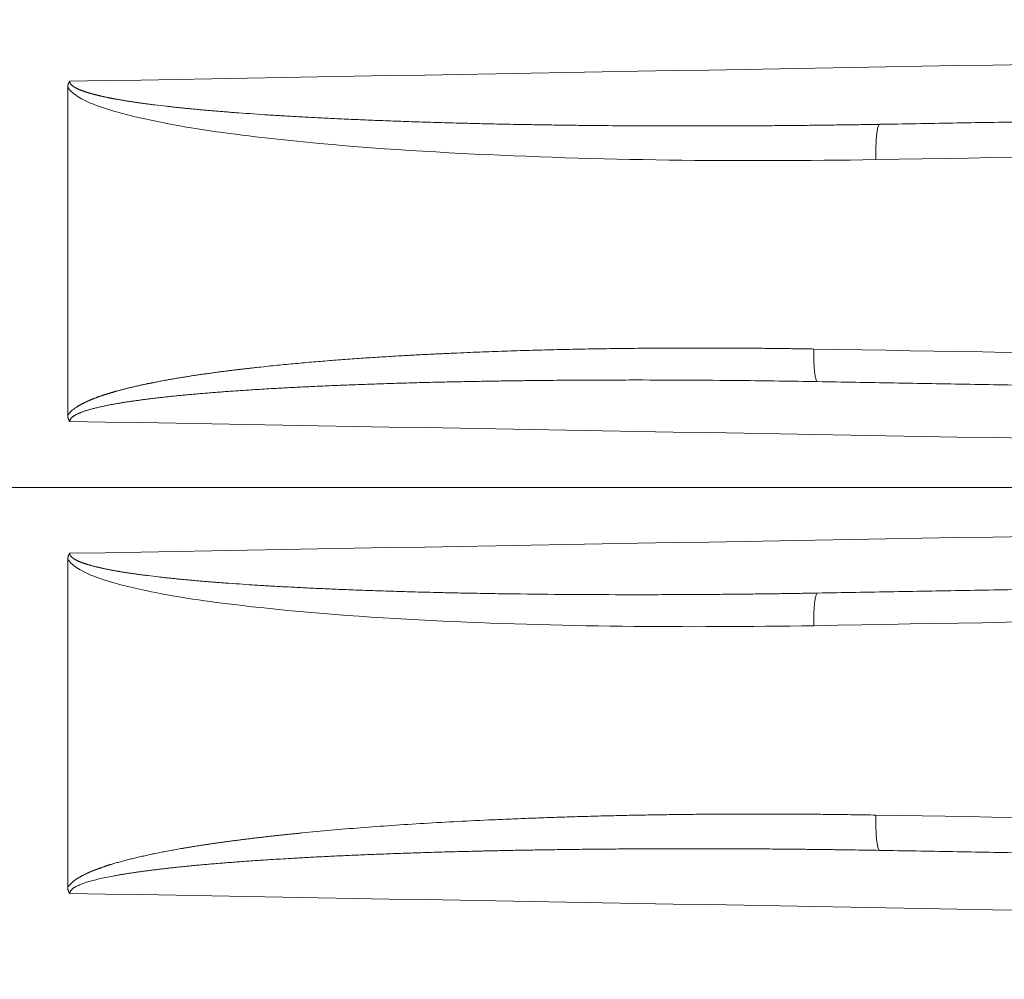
# Model space of a CAD drawing. Header units: millimetres. Extents: x 5437 to 18441, y -4466 to 3128.
# Tile 415 of 497: x 13734 to 13749, y 812 to 827. Entities that reach past the tile are written whole.
import ezdxf

# ---------------------------------------------------------------- set-up
doc = ezdxf.new("R2010")
doc.units = ezdxf.units.MM
doc.layers.add('1', color=7, linetype='Continuous', true_color=0xffffff)
doc.dimstyles.get("Standard").update_dxf_attribs({"dimtxt": 0.18, "dimasz": 0.18, "dimexe": 0.18, "dimexo": 0.0625, "dimgap": 0.09, "dimtad": 0, "dimtih": 1, "dimtoh": 1, "dimdec": 4, "dimzin": 0, "dimdsep": 46, "dimtxsty": 'Standard', "dimcen": 0.09, "dimadec": 0, "dimazin": 0, "dimtfac": 1, "dimtdec": 4, "dimtofl": 0, "dimtmove": 0, "dimatfit": 3, "dimfxl": 1, "dimtolj": 1, "dimtzin": 0, "dimarcsym": 0})

# ---------------------------------------------------------------- blocks, each defined once
blk = doc.blocks.new('*D2')
at = {"color": 0, "lineweight": -2, "transparency": 16777216}
for p, q in [((13342.585, 254.075), (13342.585, 1268.862)), ((13822.085, 1032.127), (13822.085, 1268.862))]:
    blk.add_line(p, q, dxfattribs=at)
at = {"color": 0, "lineweight": 0, "transparency": 16777216}
for p, q in [((13422.585, 1268.682), (13482.245, 1268.682)), ((13742.085, 1268.682), (13682.425, 1268.682))]:
    blk.add_line(p, q, dxfattribs=at)
at = {"color": 0, "lineweight": 20, "transparency": 16777216}
for points in [[(13422.585, 1282.015), (13422.585, 1255.349), (13342.585, 1268.682)], [(13742.085, 1282.015), (13742.085, 1255.349), (13822.085, 1268.682)]]:
    blk.add_solid(points, dxfattribs=at)
at = {"layer": 'Defpoints', "color": 0, "lineweight": 20, "transparency": 16777216}
for p in [(13822.085, 1268.682), (13822.085, 1032.064), (13342.585, 254.013)]:
    blk.add_point(p, dxfattribs=at)
at = {"color": 0, "lineweight": 20, "transparency": 16777216, "insert": (13582.335, 1268.682), "char_height": 80, "attachment_point": 5}
blk.add_mtext('\\A1;480', dxfattribs=at)
blk = doc.blocks.new('*D3')
at = {"color": 0, "lineweight": -2, "transparency": 16777216}
for p, q in [((13674.147, 1169.564), (14135.36, 1169.564)), ((13833.147, -580.436), (14135.36, -580.436))]:
    blk.add_line(p, q, dxfattribs=at)
at = {"color": 0, "lineweight": 0, "transparency": 16777216}
for p, q in [((14135.18, 1089.564), (14135.18, 421.321)), ((14135.18, -500.436), (14135.18, 167.808))]:
    blk.add_line(p, q, dxfattribs=at)
at = {"color": 0, "lineweight": 20, "transparency": 16777216}
for points in [[(14121.847, 1089.564), (14148.514, 1089.564), (14135.18, 1169.564)], [(14121.847, -500.436), (14148.514, -500.436), (14135.18, -580.436)]]:
    blk.add_solid(points, dxfattribs=at)
at = {"layer": 'Defpoints', "color": 0, "lineweight": 20, "transparency": 16777216}
for p in [(13674.085, 1169.564), (13833.085, -580.436), (14135.18, -580.436)]:
    blk.add_point(p, dxfattribs=at)
at = {"color": 0, "lineweight": 20, "transparency": 16777216, "insert": (14135.18, 294.564), "char_height": 80, "attachment_point": 5, "rotation": 270}
blk.add_mtext('\\A1;1750', dxfattribs=at)

msp = doc.modelspace()

# ---------------------------------------------------------------- linework, layer by layer
at = {"layer": '1', "color": 0, "lineweight": 20}
for p, q in [((13734.58476, 820.64248), (13734.58476, 825.55154)), ((13768.61967, 819.56434), (13704.07604, 819.56434)), ((13734.58476, 813.57713), (13734.58476, 818.4862))]:
    msp.add_line(p, q, dxfattribs=at)
for points, degree in [([(13734.61315, 825.64229), (13745.94868, 825.84212), (13757.28419, 826.04196), (13768.61967, 826.24182)], 3), ([(13735.88429, 825.28901), (13735.94276, 825.28204), (13736.00123, 825.27511), (13736.05969, 825.26822)], 3), ([(13768.61967, 825.38004), (13764.24289, 825.30364), (13759.86612, 825.22724), (13755.48934, 825.15085), (13751.11256, 825.07445), (13746.73578, 824.99805)], 5), ([(13737.14451, 825.16921), (13737.29007, 825.15889), (13737.43561, 825.14881), (13737.58115, 825.13901)], 3), ([(13740.39692, 825.01756), (13740.47509, 825.01549), (13740.55326, 825.01348), (13740.63142, 825.01155)], 3), ([(13742.67426, 824.97853), (13743.0107, 824.97569), (13743.34711, 824.97401), (13743.68351, 824.97347)], 3), ([(13768.84581, 824.85321), (13761.45704, 824.72539), (13754.06818, 824.59752), (13746.67924, 824.46961)], 3), ([(13745.74882, 821.63477), (13753.44785, 821.50102), (13761.14685, 821.36729), (13768.84581, 821.23358)], 3), ([(13740.29223, 821.14219), (13740.25016, 821.14125), (13740.20808, 821.1403), (13740.16601, 821.13932)], 3), ([(13744.65626, 821.16285), (13744.09935, 821.16865), (13743.54239, 821.17151), (13742.98538, 821.17115)], 3), ([(13745.80536, 821.14686), (13745.42235, 821.15355), (13745.03932, 821.15892), (13744.65627, 821.16284)], 3), ([(13745.80536, 821.14686), (13750.36823, 821.06722), (13754.93109, 820.98757), (13759.49395, 820.90793), (13764.05681, 820.82828), (13768.61967, 820.74864)], 5), ([(13737.62824, 821.04156), (13737.53509, 821.03603), (13737.44194, 821.03037), (13737.34878, 821.02459)], 3), ([(13734.71001, 820.76174), (13734.79236, 820.81642), (13734.88513, 820.85889), (13734.97207, 820.89435), (13735.06585, 820.92709)], 4), ([(13736.01613, 820.91345), (13735.99225, 820.91075), (13735.96837, 820.90804), (13735.94448, 820.90532)], 3), ([(13734.58476, 820.64248), (13734.6153, 820.69091), (13734.66106, 820.72923), (13734.71001, 820.76174)], 3), ([(13768.61967, 819.95236), (13757.28418, 820.15206), (13745.94868, 820.35175), (13734.61315, 820.55143)], 3), ([(13734.61315, 818.57724), (13745.94868, 818.77692), (13757.28418, 818.97661), (13768.61967, 819.17632)], 3), ([(13768.61967, 818.38004), (13764.05681, 818.30039), (13759.49395, 818.22075), (13754.93109, 818.1411), (13750.36823, 818.06146), (13745.80536, 817.98181)], 5), ([(13735.78303, 818.24279), (13735.83684, 818.2363), (13735.89065, 818.22985), (13735.94445, 818.22345)], 3), ([(13736.94609, 818.13176), (13737.08032, 818.12229), (13737.21454, 818.11306), (13737.34874, 818.1041)], 3), ([(13739.95095, 817.99458), (13740.02263, 817.99277), (13740.0943, 817.99102), (13740.16598, 817.98933)], 3), ([(13741.36237, 817.96805), (13741.90343, 817.96139), (13742.44442, 817.9579), (13742.98535, 817.9575)], 3), ([(13768.84581, 817.89509), (13761.14685, 817.76139), (13753.44785, 817.62766), (13745.74882, 817.4939)], 3), ([(13746.67924, 814.65906), (13754.06818, 814.53115), (13761.45704, 814.40329), (13768.84581, 814.27546)], 3), ([(13740.74524, 814.11985), (13740.70731, 814.11895), (13740.66938, 814.11804), (13740.63145, 814.11711)], 3), ([(13744.59929, 814.1539), (13744.29405, 814.15524), (13743.9888, 814.15567), (13743.68353, 814.15517)], 3), ([(13746.73578, 814.13062), (13751.11256, 814.05423), (13755.48934, 813.97783), (13759.86612, 813.90143), (13764.24289, 813.82503), (13768.61967, 813.74864)], 5), ([(13734.706, 813.69473), (13734.80509, 813.7618), (13734.91843, 813.81223), (13735.02499, 813.85472), (13735.13934, 813.8927), (13735.25724, 813.92798)], 5), ([(13737.88061, 814.00807), (13737.7808, 814.00206), (13737.68099, 813.99593), (13737.58118, 813.98968)], 3), ([(13736.13722, 813.86928), (13736.11139, 813.86638), (13736.08555, 813.86347), (13736.05972, 813.86056)], 3), ([(13734.58476, 813.57713), (13734.61458, 813.62451), (13734.65804, 813.66227), (13734.706, 813.69473)], 3), ([(13768.61967, 812.88685), (13757.28419, 813.08671), (13745.94868, 813.28655), (13734.61315, 813.48638)], 3)]:
    msp.add_open_spline(points, degree=degree, dxfattribs=at)
for points, degree, knots in [([(13734.58476, 825.55154), (13734.58479, 825.55387), (13734.58483, 825.5585), (13734.58522, 825.56536), (13734.58585, 825.57209), (13734.58673, 825.57868), (13734.58787, 825.58514), (13734.58925, 825.59147), (13734.59089, 825.59766), (13734.59279, 825.60372), (13734.59493, 825.60964), (13734.59733, 825.61542), (13734.59998, 825.62108), (13734.60289, 825.62659), (13734.60605, 825.63197), (13734.60945, 825.63723), (13734.61191, 825.6406), (13734.61315, 825.64229)], 3, [0, 0, 0, 0, 0.07224966, 0.14320604, 0.21296981, 0.2816469, 0.34934835, 0.41619004, 0.48229239, 0.5477799, 0.6127806, 0.67742539, 0.74184739, 0.80618104, 0.8705614, 0.93512318, 1, 1, 1, 1]), ([(13746.67924, 824.46961), (13744.6122, 824.43567), (13741.51221, 824.46626), (13737.89953, 824.72939), (13736.10787, 824.9826), (13735.22123, 825.1989), (13734.79867, 825.36058), (13734.61987, 825.49368), (13734.58544, 825.55194)], 3, [0, 0, 0, 0, 0.50705916, 0.76058874, 0.88735353, 0.95073592, 0.98242712, 1, 1, 1, 1]), ([(13734.61315, 825.64229), (13734.61316, 825.64115), (13734.61317, 825.63885), (13734.61348, 825.6354), (13734.614, 825.63196), (13734.61474, 825.62851), (13734.61571, 825.62506), (13734.6169, 825.62162), (13734.61831, 825.61817), (13734.61994, 825.61472), (13734.6218, 825.61127), (13734.62389, 825.60783), (13734.62619, 825.60438), (13734.62872, 825.60094), (13734.63147, 825.59749), (13734.63444, 825.59405), (13734.63764, 825.5906), (13734.64105, 825.58716), (13734.64469, 825.58372), (13734.64856, 825.58028), (13734.65264, 825.57683), (13734.65695, 825.57339), (13734.66148, 825.56995), (13734.66624, 825.56651), (13734.67121, 825.56308), (13734.67641, 825.55964), (13734.68183, 825.5562), (13734.68748, 825.55277), (13734.69334, 825.54934), (13734.69943, 825.54591), (13734.70575, 825.54248), (13734.71228, 825.53905), (13734.71904, 825.53562), (13734.72602, 825.5322), (13734.73322, 825.52878), (13734.74065, 825.52535), (13734.7483, 825.52194), (13734.75617, 825.51852), (13734.76426, 825.51511), (13734.77258, 825.5117), (13734.78112, 825.50829), (13734.78988, 825.50488), (13734.79887, 825.50148), (13734.80808, 825.49808), (13734.81751, 825.49469), (13734.82716, 825.49129), (13734.83704, 825.4879), (13734.84714, 825.48452), (13734.85746, 825.48113), (13734.868, 825.47775), (13734.87877, 825.47438), (13734.88976, 825.47101), (13734.90097, 825.46764), (13734.91241, 825.46428), (13734.92407, 825.46092), (13734.93595, 825.45756), (13734.94805, 825.45421), (13734.96038, 825.45086), (13734.97293, 825.44752), (13734.9857, 825.44419), (13734.9987, 825.44085), (13735.01191, 825.43753), (13735.02535, 825.43421), (13735.03902, 825.43089), (13735.0529, 825.42758), (13735.06701, 825.42427), (13735.08134, 825.42097), (13735.0959, 825.41768), (13735.11067, 825.41439), (13735.12567, 825.41111), (13735.14089, 825.40783), (13735.15634, 825.40456), (13735.17201, 825.4013), (13735.1879, 825.39804), (13735.20401, 825.39479), (13735.22035, 825.39155), (13735.2369, 825.38831), (13735.25369, 825.38508), (13735.27069, 825.38186), (13735.28792, 825.37864), (13735.30537, 825.37543), (13735.32304, 825.37223), (13735.34093, 825.36904), (13735.35905, 825.36585), (13735.37739, 825.36267), (13735.39595, 825.3595), (13735.41474, 825.35634), (13735.43375, 825.35318), (13735.45298, 825.35004), (13735.47243, 825.3469), (13735.49211, 825.34377), (13735.51201, 825.34065), (13735.53213, 825.33753), (13735.55247, 825.33443), (13735.57304, 825.33134), (13735.59383, 825.32825), (13735.61484, 825.32517), (13735.63608, 825.3221), (13735.65753, 825.31905), (13735.67921, 825.316), (13735.70112, 825.31296), (13735.72324, 825.30993), (13735.74559, 825.30691), (13735.76816, 825.3039), (13735.79096, 825.3009), (13735.81397, 825.29791), (13735.83721, 825.29493), (13735.86067, 825.29196), (13735.87639, 825.29), (13735.88429, 825.28901)], 3, [0, 0, 0, 0, 0.00254262, 0.00509379, 0.00766403, 0.01026364, 0.01290255, 0.01559028, 0.01833583, 0.02114765, 0.0240336, 0.02700096, 0.03005641, 0.0332061, 0.03645561, 0.03981005, 0.04327406, 0.04685184, 0.0505472, 0.05436363, 0.05830426, 0.06237195, 0.06656931, 0.0708987, 0.07536226, 0.07996198, 0.08469964, 0.0895769, 0.09459525, 0.09975609, 0.10506067, 0.11051018, 0.1161057, 0.12184822, 0.12773865, 0.13377787, 0.13996666, 0.14630576, 0.15279586, 0.15943758, 0.16623154, 0.17317828, 0.18027833, 0.18753217, 0.19494026, 0.20250303, 0.21022088, 0.2180942, 0.22612334, 0.23430863, 0.2426504, 0.25114894, 0.25980454, 0.26861747, 0.27758798, 0.28671631, 0.29600269, 0.30544735, 0.31505047, 0.32481228, 0.33473293, 0.34481263, 0.35505154, 0.36544981, 0.3760076, 0.38672507, 0.39760235, 0.40863957, 0.41983688, 0.43119438, 0.4427122, 0.45439045, 0.46622924, 0.47822868, 0.49038886, 0.50270989, 0.51519185, 0.52783483, 0.54063892, 0.5536042, 0.56673076, 0.58001866, 0.59346799, 0.6070788, 0.62085118, 0.63478518, 0.64888088, 0.66313833, 0.67755759, 0.69213872, 0.70688177, 0.72178681, 0.73685387, 0.75208302, 0.7674743, 0.78302776, 0.79874344, 0.81462139, 0.83066165, 0.84686427, 0.86322928, 0.87975672, 0.89644663, 0.91329905, 0.93031402, 0.94749156, 0.96483172, 0.98233452, 1, 1, 1, 1]), ([(13736.05969, 825.26822), (13736.08179, 825.26574), (13736.12655, 825.26071), (13736.19457, 825.25337), (13736.2643, 825.24606), (13736.33576, 825.2388), (13736.40894, 825.23158), (13736.48385, 825.22441), (13736.56048, 825.21729), (13736.63882, 825.21023), (13736.71889, 825.20322), (13736.80069, 825.19627), (13736.8842, 825.18939), (13736.96944, 825.18257), (13737.05639, 825.17581), (13737.11495, 825.17142), (13737.14451, 825.16921)], 3, [0, 0, 0, 0, 0.06122304, 0.12401468, 0.18837539, 0.25430557, 0.3218056, 0.39087585, 0.46151663, 0.53372825, 0.60751099, 0.68286511, 0.75979086, 0.83828845, 0.9183581, 1, 1, 1, 1]), ([(13737.58115, 825.13901), (13737.61767, 825.13668), (13737.69181, 825.13196), (13737.80466, 825.1251), (13737.92081, 825.11826), (13738.04024, 825.11149), (13738.16296, 825.10479), (13738.28896, 825.09816), (13738.41825, 825.0916), (13738.55083, 825.08514), (13738.68669, 825.07877), (13738.82584, 825.07251), (13738.96827, 825.06636), (13739.11399, 825.06033), (13739.263, 825.05443), (13739.41529, 825.04866), (13739.57086, 825.04305), (13739.72972, 825.03759), (13739.89187, 825.03229), (13740.0573, 825.02717), (13740.22601, 825.02222), (13740.33959, 825.01913), (13740.39692, 825.01756)], 3, [0, 0, 0, 0, 0.03894758, 0.07905836, 0.12033241, 0.16276979, 0.20637056, 0.25113475, 0.2970624, 0.34415354, 0.39240817, 0.44182632, 0.49240799, 0.54415319, 0.5970619, 0.65113412, 0.70636983, 0.76276902, 0.82033166, 0.87905772, 0.93894718, 1, 1, 1, 1]), ([(13740.63142, 825.01155), (13740.68309, 825.0103), (13740.79242, 825.00767), (13740.96543, 825.00383), (13741.15643, 824.99987), (13741.36542, 824.99588), (13741.59241, 824.99194), (13741.83739, 824.98812), (13742.10036, 824.98453), (13742.38131, 824.98121), (13742.57461, 824.97944), (13742.67426, 824.97853)], 3, [0, 0, 0, 0, 0.07588529, 0.16057823, 0.25407846, 0.35638548, 0.46749876, 0.58741764, 0.71614139, 0.85366916, 1, 1, 1, 1]), ([(13743.68351, 824.97347), (13743.75059, 824.9734), (13743.88325, 824.97324), (13744.07997, 824.97333), (13744.27219, 824.97364), (13744.45989, 824.97417), (13744.64309, 824.9749), (13744.82177, 824.97582), (13744.99594, 824.9769), (13745.1656, 824.97815), (13745.33075, 824.97953), (13745.4914, 824.98103), (13745.64753, 824.98265), (13745.79915, 824.98436), (13745.94627, 824.98615), (13746.08887, 824.98802), (13746.22697, 824.98994), (13746.36056, 824.99191), (13746.48964, 824.99393), (13746.61421, 824.99596), (13746.69576, 824.99736), (13746.73578, 824.99805)], 3, [0, 0, 0, 0, 0.06592534, 0.13037316, 0.19334354, 0.25483654, 0.31485224, 0.37339071, 0.43045204, 0.4860363, 0.54014358, 0.59277395, 0.64392749, 0.6936043, 0.74180444, 0.78852801, 0.83377508, 0.87754574, 0.91984006, 0.96065812, 1, 1, 1, 1]), ([(13735.06585, 820.92709), (13735.15267, 820.95741), (13735.24283, 820.98501), (13735.33042, 821.00984), (13735.54123, 821.06494), (13735.75448, 821.11134), (13735.8777, 821.13588), (13736.40834, 821.23568), (13736.94372, 821.30946), (13737.40241, 821.3614), (13738.48606, 821.46964), (13739.57395, 821.53975), (13740.29238, 821.57479), (13741.78718, 821.63136), (13743.28325, 821.65243), (13744.10538, 821.65509), (13744.92727, 821.64899), (13745.74882, 821.63477)], 5, [0, 0, 0, 0, 0, 0, 0.04361889, 0.04361889, 0.04361889, 0.10269069, 0.10269069, 0.10269069, 0.29768089, 0.29768089, 0.29768089, 0.61437565, 0.61437565, 0.61437565, 1, 1, 1, 1, 1, 1]), ([(13740.16601, 821.13932), (13740.1125, 821.13805), (13740.00647, 821.13554), (13739.84894, 821.13147), (13739.69441, 821.12725), (13739.54287, 821.12285), (13739.39432, 821.11829), (13739.24877, 821.11358), (13739.10621, 821.10873), (13738.96665, 821.10373), (13738.83009, 821.0986), (13738.69652, 821.09335), (13738.56595, 821.08798), (13738.43837, 821.0825), (13738.31379, 821.07692), (13738.19221, 821.07124), (13738.07362, 821.06548), (13737.95803, 821.05963), (13737.84543, 821.0537), (13737.73583, 821.04772), (13737.66377, 821.0436), (13737.62824, 821.04156)], 3, [0, 0, 0, 0, 0.06322191, 0.12526719, 0.18613581, 0.24582775, 0.30434298, 0.36168148, 0.41784324, 0.47282825, 0.52663651, 0.579268, 0.63072274, 0.68100074, 0.730102, 0.77802656, 0.82477444, 0.87034568, 0.91474031, 0.9579584, 1, 1, 1, 1]), ([(13742.98538, 821.17115), (13742.92051, 821.17108), (13742.79255, 821.17096), (13742.60325, 821.17045), (13742.41924, 821.16972), (13742.24051, 821.16878), (13742.06708, 821.16763), (13741.89894, 821.16631), (13741.73609, 821.16482), (13741.57853, 821.16318), (13741.42626, 821.16142), (13741.27929, 821.15954), (13741.1376, 821.15757), (13741.00121, 821.15551), (13740.87011, 821.15339), (13740.7443, 821.15121), (13740.62378, 821.149), (13740.50856, 821.14675), (13740.39863, 821.1445), (13740.32711, 821.14295), (13740.29223, 821.14219)], 3, [0, 0, 0, 0, 0.07224709, 0.14253118, 0.21085212, 0.27720974, 0.34160391, 0.40403449, 0.46450133, 0.52300432, 0.57954334, 0.63411828, 0.68672904, 0.73737552, 0.78605762, 0.83277528, 0.87752841, 0.92031695, 0.96114083, 1, 1, 1, 1]), ([(13737.34878, 821.02459), (13737.31336, 821.02232), (13737.24335, 821.01782), (13737.1396, 821.01083), (13737.03832, 821.00377), (13736.93953, 820.99662), (13736.84323, 820.98939), (13736.74942, 820.98208), (13736.65809, 820.9747), (13736.56924, 820.96726), (13736.48288, 820.95975), (13736.39901, 820.95218), (13736.31762, 820.94456), (13736.23872, 820.93688), (13736.16231, 820.92916), (13736.08838, 820.92141), (13736.03994, 820.91607), (13736.01613, 820.91345)], 3, [0, 0, 0, 0, 0.07960583, 0.15736202, 0.23326875, 0.30732626, 0.37953477, 0.44989456, 0.51840591, 0.58506915, 0.64988464, 0.71285277, 0.77397398, 0.83324874, 0.89067759, 0.94626112, 1, 1, 1, 1]), ([(13735.94448, 820.90532), (13735.92129, 820.90261), (13735.87567, 820.89728), (13735.80846, 820.8891), (13735.74362, 820.88096), (13735.68116, 820.87283), (13735.62107, 820.86472), (13735.56336, 820.85664), (13735.50802, 820.84859), (13735.45506, 820.84057), (13735.40447, 820.83259), (13735.35934, 820.82516), (13735.31918, 820.81828), (13735.2835, 820.81197), (13735.24875, 820.80563), (13735.21492, 820.79924), (13735.18203, 820.79282), (13735.15006, 820.78636), (13735.11902, 820.77986), (13735.0889, 820.77333), (13735.05972, 820.76676), (13735.03146, 820.76016), (13735.00413, 820.75353), (13734.97773, 820.74687), (13734.95225, 820.74018), (13734.9277, 820.73346), (13734.90408, 820.72672), (13734.88139, 820.71994), (13734.85963, 820.71314), (13734.83879, 820.70631), (13734.81888, 820.69946), (13734.7999, 820.69259), (13734.78184, 820.6857), (13734.76472, 820.67878), (13734.74852, 820.67184), (13734.73324, 820.66489), (13734.7189, 820.65792), (13734.70548, 820.65093), (13734.69298, 820.64392), (13734.68141, 820.6369), (13734.67077, 820.62986), (13734.66105, 820.62281), (13734.65226, 820.61574), (13734.64439, 820.60866), (13734.63745, 820.60157), (13734.63143, 820.59446), (13734.62634, 820.58733), (13734.62217, 820.58019), (13734.61893, 820.57302), (13734.61664, 820.56584), (13734.61522, 820.55865), (13734.61508, 820.55383), (13734.615, 820.55145)], 3, [0, 0, 0, 0, 0.04969662, 0.09771906, 0.14406786, 0.18874367, 0.2317472, 0.27307926, 0.31274077, 0.35073276, 0.38705645, 0.42171319, 0.44805564, 0.47375484, 0.49881143, 0.52322611, 0.54699963, 0.57013279, 0.59262648, 0.61448166, 0.63569938, 0.65628078, 0.67622712, 0.69553977, 0.71422025, 0.73227024, 0.74969161, 0.76648641, 0.78265697, 0.79820588, 0.81313605, 0.82745077, 0.84115378, 0.85424936, 0.86674237, 0.87863846, 0.88994415, 0.90066703, 0.91081602, 0.92040164, 0.92943637, 0.93793511, 0.94591579, 0.95340006, 0.96041415, 0.96698995, 0.97316612, 0.9789893, 0.98451508, 0.98980843, 0.99494315, 1, 1, 1, 1]), ([(13734.61315, 820.55143), (13734.61199, 820.55299), (13734.60968, 820.5561), (13734.60648, 820.56095), (13734.60348, 820.56592), (13734.60071, 820.57102), (13734.59816, 820.57625), (13734.59583, 820.58162), (13734.59373, 820.58712), (13734.59184, 820.59275), (13734.59018, 820.59851), (13734.58873, 820.6044), (13734.58751, 820.61043), (13734.58651, 820.61658), (13734.58573, 820.62287), (13734.58518, 820.62929), (13734.58483, 820.63584), (13734.58478, 820.64025), (13734.58476, 820.64248)], 3, [0, 0, 0, 0, 0.05993295, 0.11967867, 0.1793542, 0.23907703, 0.29896434, 0.35913236, 0.41969571, 0.48076677, 0.54245516, 0.60486724, 0.66810572, 0.73226934, 0.79745263, 0.86374576, 0.93123447, 1, 1, 1, 1]), ([(13734.58476, 818.4862), (13734.58479, 818.48854), (13734.58483, 818.49317), (13734.58522, 818.50006), (13734.58585, 818.50681), (13734.58673, 818.51342), (13734.58787, 818.5199), (13734.58925, 818.52625), (13734.59089, 818.53246), (13734.59279, 818.53853), (13734.59493, 818.54448), (13734.59733, 818.55028), (13734.59998, 818.55595), (13734.60289, 818.56149), (13734.60605, 818.56688), (13734.60945, 818.57216), (13734.61191, 818.57554), (13734.61315, 818.57724)], 3, [0, 0, 0, 0, 0.07227295, 0.14324954, 0.21303035, 0.28172123, 0.34943311, 0.41628184, 0.48238777, 0.54787538, 0.61287266, 0.67751055, 0.74192218, 0.80624205, 0.87060528, 0.93514669, 1, 1, 1, 1]), ([(13745.74882, 817.4939), (13743.83712, 817.46236), (13740.97212, 817.48416), (13737.6329, 817.72085), (13735.98098, 817.95412), (13735.16221, 818.15717), (13734.77535, 818.31013), (13734.61683, 818.43435), (13734.5853, 818.48653)], 3, [0, 0, 0, 0, 0.50738466, 0.761077, 0.88792316, 0.95134624, 0.98305779, 1, 1, 1, 1]), ([(13734.61315, 818.57724), (13734.61316, 818.57601), (13734.61318, 818.57354), (13734.61354, 818.56983), (13734.61414, 818.56613), (13734.61499, 818.56243), (13734.61611, 818.55873), (13734.61747, 818.55504), (13734.61909, 818.55134), (13734.62097, 818.54765), (13734.6231, 818.54396), (13734.62549, 818.54027), (13734.62813, 818.53658), (13734.63102, 818.53289), (13734.63417, 818.52921), (13734.63758, 818.52553), (13734.64124, 818.52185), (13734.64515, 818.51818), (13734.64932, 818.5145), (13734.65374, 818.51083), (13734.65842, 818.50717), (13734.66335, 818.5035), (13734.66853, 818.49984), (13734.67397, 818.49618), (13734.67967, 818.49252), (13734.68562, 818.48887), (13734.69182, 818.48522), (13734.69828, 818.48157), (13734.70499, 818.47793), (13734.71196, 818.47429), (13734.71918, 818.47065), (13734.72666, 818.46702), (13734.73439, 818.46339), (13734.74238, 818.45977), (13734.75062, 818.45615), (13734.75911, 818.45253), (13734.76786, 818.44892), (13734.77687, 818.44531), (13734.78613, 818.44171), (13734.79564, 818.43812), (13734.80541, 818.43453), (13734.81543, 818.43094), (13734.82571, 818.42736), (13734.83624, 818.42378), (13734.84703, 818.42021), (13734.85807, 818.41665), (13734.86937, 818.41309), (13734.88092, 818.40954), (13734.89272, 818.406), (13734.90479, 818.40246), (13734.9171, 818.39892), (13734.92967, 818.3954), (13734.94249, 818.39188), (13734.95557, 818.38837), (13734.96891, 818.38486), (13734.98249, 818.38136), (13734.99634, 818.37787), (13735.01043, 818.37439), (13735.02479, 818.37091), (13735.03939, 818.36744), (13735.05425, 818.36398), (13735.06937, 818.36053), (13735.08474, 818.35709), (13735.10037, 818.35365), (13735.11624, 818.35022), (13735.13238, 818.3468), (13735.14877, 818.34339), (13735.16541, 818.33999), (13735.18231, 818.3366), (13735.19946, 818.33322), (13735.21687, 818.32984), (13735.23453, 818.32648), (13735.25245, 818.32313), (13735.27062, 818.31978), (13735.28905, 818.31645), (13735.30773, 818.31312), (13735.32666, 818.30981), (13735.34585, 818.3065), (13735.3653, 818.30321), (13735.38499, 818.29992), (13735.40495, 818.29665), (13735.42516, 818.29339), (13735.44562, 818.29014), (13735.46634, 818.2869), (13735.48731, 818.28367), (13735.50853, 818.28045), (13735.53001, 818.27724), (13735.55175, 818.27405), (13735.57374, 818.27087), (13735.59599, 818.26769), (13735.61848, 818.26454), (13735.64124, 818.26139), (13735.66425, 818.25826), (13735.68751, 818.25513), (13735.71103, 818.25202), (13735.7348, 818.24893), (13735.75883, 818.24584), (13735.77493, 818.24381), (13735.78303, 818.24279)], 3, [0, 0, 0, 0, 0.00294841, 0.00590858, 0.00889433, 0.01191916, 0.01499603, 0.01813725, 0.02135442, 0.02465832, 0.0280589, 0.0315653, 0.03518585, 0.03892813, 0.04279899, 0.04680462, 0.05095062, 0.05524203, 0.0596834, 0.06427882, 0.06903201, 0.07394631, 0.07902474, 0.08427005, 0.08968472, 0.09527103, 0.10103103, 0.1069666, 0.11307945, 0.11937117, 0.12584318, 0.13249682, 0.13933331, 0.14635376, 0.15355921, 0.16095063, 0.1685289, 0.17629484, 0.18424923, 0.19239277, 0.20072613, 0.20924992, 0.21796473, 0.2268711, 0.23596953, 0.2452605, 0.25474446, 0.26442183, 0.27429299, 0.28435833, 0.2946182, 0.30507292, 0.31572281, 0.32656817, 0.33760927, 0.34884638, 0.36027975, 0.37190963, 0.38373623, 0.39575979, 0.40798049, 0.42039854, 0.43301412, 0.44582741, 0.45883858, 0.47204779, 0.4854552, 0.49906096, 0.5128652, 0.52686806, 0.54106968, 0.55547017, 0.57006965, 0.58486824, 0.59986606, 0.6150632, 0.63045976, 0.64605585, 0.66185155, 0.67784697, 0.69404217, 0.71043726, 0.7270323, 0.74382738, 0.76082258, 0.77801795, 0.79541358, 0.81300953, 0.83080587, 0.84880265, 0.86699995, 0.88539781, 0.9039963, 0.92279547, 0.94179537, 0.96099606, 0.98039759, 1, 1, 1, 1]), ([(13735.94445, 818.22345), (13735.96647, 818.22096), (13736.01111, 818.21591), (13736.07901, 818.20855), (13736.14874, 818.20123), (13736.2203, 818.19397), (13736.29368, 818.18677), (13736.3689, 818.17964), (13736.44595, 818.17257), (13736.52483, 818.16557), (13736.60554, 818.15864), (13736.68808, 818.15178), (13736.77246, 818.145), (13736.85866, 818.13829), (13736.91674, 818.13395), (13736.94609, 818.13176)], 3, [0, 0, 0, 0, 0.06609202, 0.13398734, 0.2036866, 0.27519034, 0.3484991, 0.42361335, 0.50053353, 0.57926005, 0.65979329, 0.74213359, 0.82628128, 0.91223666, 1, 1, 1, 1]), ([(13737.34874, 818.1041), (13737.38469, 818.10183), (13737.45766, 818.09723), (13737.56874, 818.09057), (13737.68306, 818.08396), (13737.80061, 818.07744), (13737.92139, 818.07101), (13738.04541, 818.06467), (13738.17267, 818.05843), (13738.30316, 818.05231), (13738.43689, 818.0463), (13738.57385, 818.04042), (13738.71404, 818.03467), (13738.85747, 818.02906), (13739.00414, 818.02361), (13739.15403, 818.01831), (13739.30716, 818.01318), (13739.46353, 818.00822), (13739.62313, 818.00346), (13739.78596, 817.99887), (13739.89559, 817.99602), (13739.95095, 817.99458)], 3, [0, 0, 0, 0, 0.04148621, 0.0842105, 0.12817295, 0.17337365, 0.21981266, 0.26749005, 0.31640587, 0.36656015, 0.41795292, 0.47058421, 0.52445404, 0.57956242, 0.63590934, 0.69349481, 0.75231883, 0.81238137, 0.87368243, 0.93622198, 1, 1, 1, 1]), ([(13740.16598, 817.98933), (13740.21424, 817.98823), (13740.31367, 817.98596), (13740.46717, 817.98273), (13740.62937, 817.97954), (13740.80029, 817.97644), (13740.97991, 817.97346), (13741.16824, 817.9706), (13741.2967, 817.96891), (13741.36237, 817.96805)], 3, [0, 0, 0, 0, 0.12103443, 0.24934365, 0.38492737, 0.52778526, 0.67791695, 0.83532202, 1, 1, 1, 1]), ([(13742.98535, 817.9575), (13743.05217, 817.95749), (13743.18389, 817.95747), (13743.37857, 817.95776), (13743.56746, 817.95827), (13743.75057, 817.959), (13743.9279, 817.95991), (13744.09945, 817.96098), (13744.26521, 817.9622), (13744.42519, 817.96355), (13744.57939, 817.965), (13744.72781, 817.96654), (13744.87044, 817.96815), (13745.0073, 817.96981), (13745.13837, 817.97151), (13745.26367, 817.97324), (13745.38318, 817.97497), (13745.49691, 817.9767), (13745.60487, 817.97842), (13745.70704, 817.98011), (13745.77323, 817.98126), (13745.80536, 817.98181)], 3, [0, 0, 0, 0, 0.07108417, 0.14011738, 0.20709974, 0.27203137, 0.33491239, 0.39574293, 0.45452311, 0.51125304, 0.56593286, 0.61856268, 0.66914262, 0.7176728, 0.76415333, 0.80858433, 0.8509659, 0.89129816, 0.92958119, 0.96581511, 1, 1, 1, 1]), ([(13735.25724, 813.92798), (13735.26782, 813.93113), (13735.28916, 813.93747), (13735.3215, 813.94679), (13735.35445, 813.95608), (13735.388, 813.96532), (13735.42214, 813.97451), (13735.45689, 813.98365), (13735.49224, 813.99275), (13735.52819, 814.00179), (13735.56474, 814.01079), (13735.60189, 814.01973), (13735.63964, 814.02863), (13735.678, 814.03748), (13735.71695, 814.04628), (13735.75651, 814.05503), (13735.79666, 814.06373), (13735.83742, 814.07239), (13735.87877, 814.08099), (13735.92073, 814.08955), (13735.96329, 814.09806), (13736.00645, 814.10652), (13736.05021, 814.11493), (13736.09457, 814.12329), (13736.13953, 814.1316), (13736.1851, 814.13986), (13736.23126, 814.14808), (13736.27803, 814.15624), (13736.32539, 814.16436), (13736.37336, 814.17243), (13736.42192, 814.18045), (13736.47109, 814.18842), (13736.52086, 814.19634), (13736.57123, 814.20421), (13736.6222, 814.21203), (13736.67377, 814.2198), (13736.72594, 814.22753), (13736.77871, 814.2352), (13736.83209, 814.24283), (13736.88606, 814.25041), (13736.94064, 814.25794), (13736.99581, 814.26541), (13737.05159, 814.27284), (13737.10797, 814.28023), (13737.16495, 814.28756), (13737.22253, 814.29484), (13737.28071, 814.30207), (13737.33949, 814.30926), (13737.39887, 814.31639), (13737.45885, 814.32348), (13737.51944, 814.33052), (13737.58062, 814.33751), (13737.64241, 814.34444), (13737.70479, 814.35133), (13737.76778, 814.35817), (13737.83137, 814.36497), (13737.89555, 814.37171), (13737.96034, 814.3784), (13738.02573, 814.38505), (13738.21233, 814.4037), (13738.52626, 814.433), (13738.97372, 814.47006), (13739.43998, 814.50421), (13739.92502, 814.53544), (13740.42885, 814.56377), (13740.87245, 814.58532), (13741.25006, 814.60164), (13741.55598, 814.6137), (13741.86358, 814.62466), (13742.17287, 814.63454), (13742.48384, 814.64332), (13742.7965, 814.65102), (13743.11085, 814.65764), (13743.42688, 814.66317), (13743.74459, 814.66762), (13744.06399, 814.67099), (13744.38507, 814.67328), (13744.70784, 814.67449), (13745.03229, 814.67462), (13745.35842, 814.67368), (13745.68625, 814.67168), (13746.01575, 814.66858), (13746.34694, 814.66449), (13746.56829, 814.66087), (13746.67924, 814.65906)], 3, [0, 0, 0, 0, 0.00287896, 0.00580711, 0.00878456, 0.01181142, 0.0148878, 0.01801379, 0.02118951, 0.02441502, 0.02769044, 0.03101583, 0.03439128, 0.03781686, 0.04129265, 0.04481871, 0.04839512, 0.05202194, 0.05569923, 0.05942705, 0.06320545, 0.06703449, 0.07091423, 0.0748447, 0.07882597, 0.08285808, 0.08694106, 0.09107498, 0.09525986, 0.09949574, 0.10378268, 0.10812069, 0.11250983, 0.11695012, 0.12144159, 0.12598429, 0.13057824, 0.13522347, 0.13992001, 0.14466789, 0.14946713, 0.15431777, 0.15921983, 0.16417333, 0.1691783, 0.17423477, 0.17934274, 0.18450226, 0.18971333, 0.19497598, 0.20029023, 0.2056561, 0.2110736, 0.21654276, 0.2220636, 0.22763612, 0.23326036, 0.23893632, 0.24466402, 0.25044347, 0.28796309, 0.32709545, 0.36784438, 0.41021329, 0.45420516, 0.49982271, 0.52637325, 0.55306746, 0.57990571, 0.60688837, 0.63401579, 0.66128835, 0.68870638, 0.71627023, 0.74398025, 0.77183674, 0.79984006, 0.8279905, 0.85628838, 0.88473402, 0.9133277, 0.94206974, 0.97096041, 1, 1, 1, 1]), ([(13740.63145, 814.11711), (13740.57589, 814.11572), (13740.46579, 814.11297), (13740.30219, 814.10856), (13740.14165, 814.104), (13739.98417, 814.09927), (13739.82976, 814.09439), (13739.67842, 814.08936), (13739.53015, 814.0842), (13739.38493, 814.07891), (13739.24279, 814.0735), (13739.10371, 814.06798), (13738.9677, 814.06235), (13738.83476, 814.05663), (13738.70488, 814.05081), (13738.57807, 814.04491), (13738.45433, 814.03894), (13738.33365, 814.03289), (13738.21604, 814.02679), (13738.1015, 814.02062), (13737.99003, 814.01443), (13737.91674, 814.01017), (13737.88061, 814.00807)], 3, [0, 0, 0, 0, 0.06056296, 0.12001416, 0.17835357, 0.23558114, 0.29169685, 0.34670068, 0.40059259, 0.45337256, 0.50504059, 0.55559665, 0.60504074, 0.65337286, 0.700593, 0.74670118, 0.7916974, 0.83558169, 0.87835405, 0.92001454, 0.96056317, 1, 1, 1, 1]), ([(13743.68353, 814.15517), (13743.61633, 814.15504), (13743.484, 814.15478), (13743.28858, 814.15406), (13743.09932, 814.15314), (13742.91624, 814.152), (13742.73931, 814.15068), (13742.56855, 814.14919), (13742.40396, 814.14756), (13742.24554, 814.14581), (13742.09328, 814.14396), (13741.94719, 814.14202), (13741.80726, 814.14002), (13741.6735, 814.13797), (13741.54592, 814.13589), (13741.4245, 814.13379), (13741.30925, 814.1317), (13741.20016, 814.12962), (13741.09725, 814.12757), (13741.00051, 814.12556), (13740.90993, 814.1236), (13740.82553, 814.12172), (13740.77132, 814.12045), (13740.74524, 814.11985)], 3, [0, 0, 0, 0, 0.06860337, 0.13510922, 0.19951735, 0.26182759, 0.32203978, 0.38015378, 0.43616942, 0.49008657, 0.54190512, 0.59162492, 0.63924589, 0.6847679, 0.72819088, 0.76951472, 0.80873935, 0.84586469, 0.88089069, 0.91381726, 0.94464437, 0.97337197, 1, 1, 1, 1]), ([(13746.73578, 814.13062), (13746.66657, 814.1318), (13746.52568, 814.13421), (13746.31061, 814.13753), (13746.08811, 814.1407), (13745.85816, 814.14364), (13745.62078, 814.14633), (13745.37595, 814.14876), (13745.12368, 814.15086), (13744.86397, 814.15264), (13744.68835, 814.15348), (13744.5993, 814.1539)], 3, [0, 0, 0, 0, 0.09719127, 0.1978619, 0.30201216, 0.40964231, 0.52075259, 0.63534327, 0.75341457, 0.87496674, 1, 1, 1, 1]), ([(13737.58118, 813.98968), (13737.54278, 813.9872), (13737.46687, 813.98228), (13737.35437, 813.97464), (13737.24458, 813.96694), (13737.13749, 813.95915), (13737.0331, 813.95129), (13736.93143, 813.94335), (13736.83246, 813.93534), (13736.73619, 813.92727), (13736.64263, 813.91915), (13736.55178, 813.91097), (13736.46363, 813.90274), (13736.37819, 813.89447), (13736.29546, 813.88615), (13736.21543, 813.87782), (13736.163, 813.87209), (13736.13722, 813.86928)], 3, [0, 0, 0, 0, 0.07967817, 0.1574965, 0.23345516, 0.30755433, 0.37979424, 0.45017511, 0.51869721, 0.58536082, 0.65016625, 0.71311387, 0.77420407, 0.83343727, 0.89081395, 0.94633466, 1, 1, 1, 1]), ([(13736.05972, 813.86056), (13736.03564, 813.85777), (13735.9881, 813.85227), (13735.91773, 813.84378), (13735.8492, 813.83524), (13735.78252, 813.82663), (13735.71769, 813.81795), (13735.6547, 813.80922), (13735.59356, 813.80044), (13735.53426, 813.7916), (13735.47681, 813.78271), (13735.42121, 813.77378), (13735.36745, 813.7648), (13735.31554, 813.75579), (13735.24304, 813.74266), (13735.15389, 813.72543), (13735.05218, 813.70353), (13734.9641, 813.68211), (13734.89649, 813.66297), (13734.84587, 813.64658), (13734.80857, 813.63355), (13734.77478, 813.62061), (13734.74448, 813.6078), (13734.71768, 813.59511), (13734.69723, 813.58409), (13734.6822, 813.57493), (13734.67154, 813.56782), (13734.66181, 813.56066), (13734.65301, 813.55346), (13734.64514, 813.5462), (13734.63819, 813.53889), (13734.63217, 813.53154), (13734.62708, 813.52413), (13734.62293, 813.51668), (13734.6197, 813.50917), (13734.61742, 813.50162), (13734.61602, 813.49402), (13734.61589, 813.48894), (13734.61582, 813.48641)], 3, [0, 0, 0, 0, 0.04760004, 0.0940039, 0.13921208, 0.18322513, 0.22604365, 0.26766829, 0.30809976, 0.34733882, 0.38538634, 0.42224325, 0.45791058, 0.49238947, 0.5256812, 0.60255193, 0.67060111, 0.72986693, 0.78040761, 0.80842665, 0.83424696, 0.85788673, 0.87936968, 0.89872752, 0.91600364, 0.92485662, 0.9332137, 0.9410905, 0.94850565, 0.95548148, 0.9620448, 0.96822777, 0.97406885, 0.97961359, 0.98491518, 0.99003439, 0.99503863, 1, 1, 1, 1]), ([(13734.61315, 813.48638), (13734.61199, 813.48793), (13734.60968, 813.49103), (13734.60648, 813.49586), (13734.60348, 813.50081), (13734.60071, 813.5059), (13734.59816, 813.51112), (13734.59583, 813.51647), (13734.59373, 813.52195), (13734.59184, 813.52756), (13734.59018, 813.5333), (13734.58873, 813.53918), (13734.58751, 813.54518), (13734.58651, 813.55132), (13734.58573, 813.55759), (13734.58518, 813.56398), (13734.58483, 813.57051), (13734.58478, 813.57491), (13734.58476, 813.57713)], 3, [0, 0, 0, 0, 0.05995585, 0.11972165, 0.17941434, 0.23915131, 0.29904968, 0.35922562, 0.4197937, 0.48086631, 0.54255305, 0.60496031, 0.66819081, 0.73234336, 0.79751253, 0.86378858, 0.93125729, 1, 1, 1, 1])]:
    msp.add_open_spline(points, degree=degree, knots=knots, dxfattribs=at)
for points, weights in [([(13746.73578, 824.99805), (13746.66623, 824.99684), (13746.67924, 824.46961)], [1, 0.687480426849, 1]), ([(13745.80536, 821.14686), (13745.742, 821.14797), (13745.74882, 821.63477)], [1, 0.716348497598, 1]), ([(13745.80536, 817.98181), (13745.742, 817.9807), (13745.74882, 817.4939)], [1, 0.716348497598, 1]), ([(13746.73578, 814.13062), (13746.66623, 814.13184), (13746.67924, 814.65906)], [1, 0.687480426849, 1])]:
    msp.add_rational_spline(points, weights, degree=2, dxfattribs=at)

# ---------------------------------------------------------------- dimensions: what is measured, and where the dimension line sits
at = {"color": 0, "lineweight": 20}
dim = msp.add_linear_dim(base=(13822.0847614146, 1268.6818655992), p1=(13342.5847614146, 254.0126467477), p2=(13822.0847614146, 1032.0643367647), dimstyle='Standard', override={"dimtxt": 80, "dimasz": 80, "dimdec": 0, "dimlwd": 0}, dxfattribs=at)
dim.commit()
dim.dimension.update_dxf_attribs({"geometry": '*D2', "text_midpoint": (13582.3347614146, 1268.6818655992)})
dim = msp.add_linear_dim(base=(14135.18029, -580.43566), p1=(13674.08476, 1169.56434), p2=(13833.08476, -580.43566), angle=90, dimstyle='Standard', override={"dimtxt": 80, "dimasz": 80, "dimdec": 0, "dimlwd": 0}, dxfattribs=at)
dim.commit()
dim.dimension.update_dxf_attribs({"geometry": '*D3', "text_midpoint": (14135.18029, 294.56434), "text_rotation": 270})

doc.saveas('drawing.dxf')
